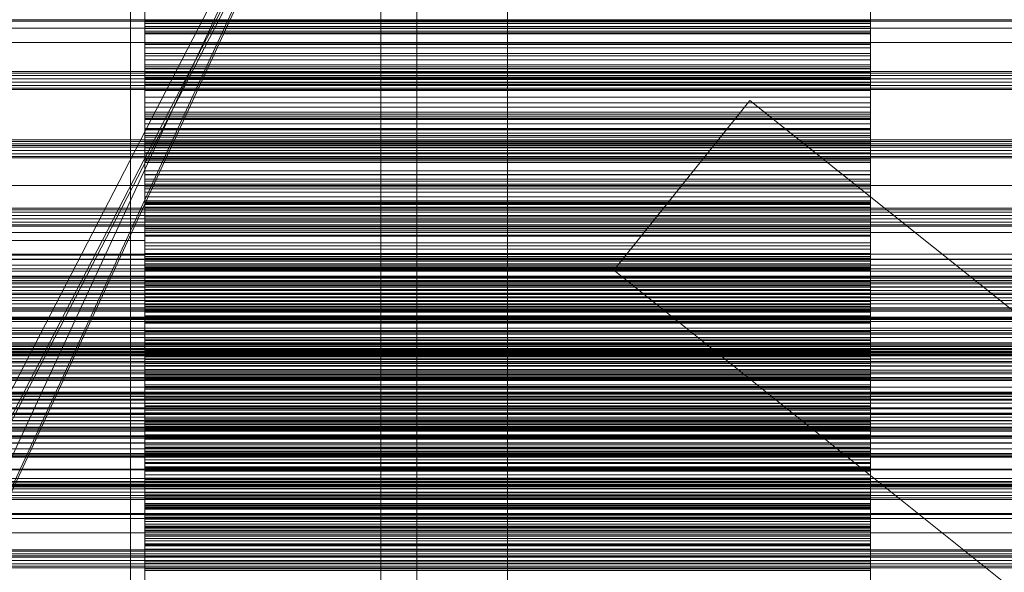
# Model space of a CAD drawing. Header units: millimetres. Extents: x -4395 to 65662, y -65530 to 6847.
# Tile 304 of 656: x 515 to 787, y -34610 to -34457. Entities that reach past the tile are written whole.
import ezdxf

# ---------------------------------------------------------------- set-up
doc = ezdxf.new("R2010")
doc.units = ezdxf.units.MM
for name, color, linetype, lineweight in [('COTAS_O', 1, 'Continuous', 0), ('COTAS_P', 1, 'Continuous', 0), ('frontal_briquetadora', 7, 'Continuous', 0), ('frontal_C01', 7, 'Continuous', 0), ('frontal_C02', 7, 'Continuous', 0), ('frontal_C03', 7, 'Continuous', 0), ('frontal_mezcladora', 7, 'Continuous', 0), ('frontal_secador', 7, 'Continuous', 0), ('frontal_tolva', 7, 'Continuous', 0), ('frontal_tolva-C01', 7, 'Continuous', 0)]:
    doc.layers.add(name, color=color, linetype=linetype, lineweight=lineweight)
doc.dimstyles.new('R19_100', dxfattribs={"dimtxt": 250, "dimasz": 150, "dimexe": 150, "dimexo": 80, "dimgap": 100, "dimtad": 1, "dimtih": 1, "dimtoh": 1, "dimdsep": 46, "dimcen": 0.09, "dimadec": 0, "dimazin": 0, "dimtfac": 1, "dimtdec": 4, "dimtofl": 0, "dimtmove": 0, "dimatfit": 3, "dimfxl": 1, "dimtolj": 1, "dimtzin": 0, "dimarcsym": 0})

# ---------------------------------------------------------------- blocks, each defined once
blk = doc.blocks.new('DIM_R33_44')
at = {"layer": 'COTAS_P'}
for p, q in [((-150, -32200), (550, -32200)), ((550, -32200), (505, -32350)), ((550, -34800), (550, -32200)), ((550, -32200), (595, -32350)), ((550, -34800), (505, -34650)), ((550, -34800), (595, -34650)), ((-150, -34800), (550, -34800))]:
    blk.add_line(p, q, dxfattribs=at)
blk.add_text('2600 P', height=250, rotation=90, dxfattribs=at).set_placement((450, -33500))
blk = doc.blocks.new('DIM_R33_47')
at = {"layer": 'COTAS_O'}
for p, q in [((-650, -34200), (-500, -34155)), ((650, -34200), (500, -34155)), ((-650, -34900), (-650, -34200)), ((-650, -34200), (650, -34200)), ((-650, -34200), (-500, -34245)), ((650, -34200), (500, -34245)), ((650, -34900), (650, -34200))]:
    blk.add_line(p, q, dxfattribs=at)
blk.add_text('1300 O', height=250, dxfattribs=at).set_placement((0, -34100))

msp = doc.modelspace()

# ---------------------------------------------------------------- linework, layer by layer
at = {"layer": 'frontal_briquetadora'}
for p, q in [((550, -34445.279), (550, -34457.423)), ((550, -34446.111), (550, -34459.207)), ((750, -34445.279), (750, -34457.423)), ((750, -34446.111), (750, -34459.207)), ((550, -34460.96), (550, -34447.196)), ((750, -34460.96), (750, -34447.196)), ((550, -34451.835), (550, -34460.521)), ((750, -34451.835), (750, -34460.521)), ((550, -34454.402), (550, -34461.227)), ((550, -34457.936), (550, -34456.46)), ((550, -34458.377), (550, -34456.926)), ((750, -34454.402), (750, -34461.227)), ((750, -34457.936), (750, -34456.46)), ((750, -34458.377), (750, -34456.926)), ((550, -34457.302), (550, -34461.12)), ((550, -34457.423), (550, -34470.774)), ((550, -34457.423), (750, -34457.423)), ((550, -34464.14), (550, -34457.936)), ((550, -34457.936), (750, -34457.936)), ((550, -34459.744), (550, -34458.377)), ((550, -34458.377), (750, -34458.377)), ((550, -34459.207), (550, -34473.128)), ((550, -34459.207), (750, -34459.207)), ((750, -34457.302), (750, -34461.12)), ((750, -34457.423), (750, -34470.774)), ((750, -34464.14), (750, -34457.936)), ((750, -34459.744), (750, -34458.377)), ((750, -34459.207), (750, -34473.128)), ((550, -34461.029), (550, -34459.744)), ((550, -34459.744), (750, -34459.744)), ((750, -34460.521), (550, -34460.521)), ((550, -34460.521), (550, -34463.78)), ((550, -34475.151), (550, -34460.96)), ((550, -34460.96), (750, -34460.96)), ((550, -34466.598), (550, -34461.029)), ((550, -34461.029), (750, -34461.029)), ((750, -34461.12), (550, -34461.12)), ((550, -34461.12), (550, -34465.089)), ((550, -34461.227), (550, -34470.352)), ((550, -34461.227), (750, -34461.227)), ((750, -34461.029), (750, -34459.744)), ((750, -34460.521), (750, -34463.78)), ((750, -34475.151), (750, -34460.96)), ((750, -34466.598), (750, -34461.029)), ((750, -34461.12), (750, -34465.089)), ((750, -34461.227), (750, -34470.352)), ((750, -34463.78), (550, -34463.78)), ((550, -34463.78), (550, -34467.249)), ((550, -34472.72), (550, -34464.14)), ((550, -34464.14), (750, -34464.14)), ((750, -34465.089), (550, -34465.089)), ((550, -34465.089), (550, -34473.786)), ((750, -34463.78), (750, -34467.249)), ((750, -34472.72), (750, -34464.14)), ((750, -34465.089), (750, -34473.786)), ((550, -34474.612), (550, -34466.598)), ((550, -34466.598), (750, -34466.598)), ((750, -34467.249), (550, -34467.249)), ((550, -34467.249), (550, -34470.903)), ((750, -34474.612), (750, -34466.598)), ((750, -34467.249), (750, -34470.903)), ((550, -34469.742), (550, -34468.368)), ((750, -34468.368), (550, -34468.368)), ((550, -34468.368), (550, -34476.816)), ((550, -34470.902), (550, -34469.742)), ((750, -34469.742), (550, -34469.742)), ((550, -34470.352), (550, -34481.428)), ((550, -34470.352), (750, -34470.352)), ((750, -34469.742), (750, -34468.368)), ((750, -34468.368), (750, -34476.816)), ((750, -34470.902), (750, -34469.742)), ((750, -34470.352), (750, -34481.428)), ((550, -34470.774), (550, -34484.819)), ((550, -34470.774), (750, -34470.774)), ((550, -34471.874), (550, -34470.902)), ((750, -34470.902), (550, -34470.902)), ((550, -34470.903), (550, -34474.725)), ((550, -34472.673), (550, -34471.874)), ((750, -34471.874), (550, -34471.874)), ((550, -34473.307), (550, -34472.673)), ((750, -34472.673), (550, -34472.673)), ((550, -34483.346), (550, -34472.72)), ((550, -34472.72), (750, -34472.72)), ((550, -34473.128), (550, -34487.34)), ((550, -34473.128), (750, -34473.128)), ((750, -34470.774), (750, -34484.819)), ((750, -34471.874), (750, -34470.902)), ((750, -34470.903), (750, -34474.725)), ((750, -34472.673), (750, -34471.874)), ((750, -34473.307), (750, -34472.673)), ((750, -34483.346), (750, -34472.72)), ((750, -34473.128), (750, -34487.34)), ((550, -34473.786), (550, -34473.307)), ((750, -34473.307), (550, -34473.307)), ((750, -34473.786), (550, -34473.786)), ((550, -34484.762), (550, -34474.612)), ((550, -34474.612), (750, -34474.612)), ((750, -34474.725), (550, -34474.725)), ((550, -34474.725), (550, -34478.701)), ((550, -34489.222), (550, -34475.151)), ((550, -34475.151), (750, -34475.151)), ((750, -34473.786), (750, -34473.307)), ((750, -34484.762), (750, -34474.612)), ((750, -34474.725), (750, -34478.701)), ((750, -34489.222), (750, -34475.151)), ((750, -34476.816), (550, -34476.816)), ((550, -34476.816), (550, -34480.245)), ((750, -34476.816), (750, -34480.245)), ((750, -34478.701), (550, -34478.701)), ((550, -34478.701), (550, -34482.823)), ((750, -34480.245), (550, -34480.245)), ((550, -34480.245), (550, -34483.879)), ((750, -34478.701), (750, -34482.823)), ((750, -34480.245), (750, -34483.879)), ((550, -34481.428), (550, -34494.029)), ((550, -34481.428), (750, -34481.428)), ((750, -34482.823), (550, -34482.823)), ((550, -34482.823), (550, -34491.281)), ((550, -34495.609), (550, -34483.346)), ((550, -34483.346), (750, -34483.346)), ((750, -34483.879), (550, -34483.879)), ((550, -34483.879), (550, -34487.691)), ((750, -34481.428), (750, -34494.029)), ((750, -34482.823), (750, -34491.281)), ((750, -34495.609), (750, -34483.346)), ((750, -34483.879), (750, -34487.691)), ((550, -34486.034), (550, -34484.435)), ((750, -34484.435), (550, -34484.435)), ((550, -34484.435), (550, -34492.624)), ((550, -34496.657), (550, -34484.762)), ((550, -34484.762), (750, -34484.762)), ((550, -34484.819), (550, -34499.018)), ((550, -34484.819), (750, -34484.819)), ((550, -34487.426), (550, -34486.034)), ((750, -34486.034), (550, -34486.034)), ((750, -34486.034), (750, -34484.435)), ((750, -34484.435), (750, -34492.624)), ((750, -34496.657), (750, -34484.762)), ((750, -34484.819), (750, -34499.018)), ((750, -34487.426), (750, -34486.034)), ((550, -34487.34), (550, -34501.297)), ((550, -34487.34), (750, -34487.34)), ((550, -34488.634), (550, -34487.426)), ((750, -34487.426), (550, -34487.426)), ((750, -34487.691), (550, -34487.691)), ((550, -34487.691), (550, -34491.666)), ((550, -34489.674), (550, -34488.634)), ((750, -34488.634), (550, -34488.634)), ((550, -34502.634), (550, -34489.222)), ((550, -34489.222), (750, -34489.222)), ((750, -34487.34), (750, -34501.297)), ((750, -34488.634), (750, -34487.426)), ((750, -34487.691), (750, -34491.666)), ((750, -34489.674), (750, -34488.634)), ((750, -34502.634), (750, -34489.222)), ((550, -34490.554), (550, -34489.674)), ((750, -34489.674), (550, -34489.674)), ((550, -34491.281), (550, -34490.554)), ((750, -34490.554), (550, -34490.554)), ((750, -34491.281), (550, -34491.281)), ((750, -34491.666), (550, -34491.666)), ((550, -34491.666), (550, -34495.791)), ((750, -34490.554), (750, -34489.674)), ((750, -34491.281), (750, -34490.554)), ((750, -34491.666), (750, -34495.791)), ((750, -34492.624), (550, -34492.624)), ((550, -34492.624), (550, -34496.216)), ((550, -34494.029), (550, -34507.67)), ((550, -34494.029), (750, -34494.029)), ((750, -34492.624), (750, -34496.216)), ((750, -34494.029), (750, -34507.67)), ((550, -34509.038), (550, -34495.609)), ((550, -34495.609), (750, -34495.609)), ((750, -34495.791), (550, -34495.791)), ((550, -34495.791), (550, -34500.057)), ((750, -34496.216), (550, -34496.216)), ((550, -34496.216), (550, -34500.005)), ((550, -34509.842), (550, -34496.657)), ((550, -34496.657), (750, -34496.657)), ((750, -34509.038), (750, -34495.609)), ((750, -34495.791), (750, -34500.057)), ((750, -34496.216), (750, -34500.005)), ((750, -34509.842), (750, -34496.657)), ((550, -34499.018), (550, -34512.827)), ((550, -34499.018), (750, -34499.018)), ((550, -34501.818), (550, -34499.998)), ((750, -34499.998), (550, -34499.998)), ((550, -34499.998), (550, -34507.909)), ((750, -34500.005), (550, -34500.005)), ((550, -34500.005), (550, -34503.967)), ((750, -34500.057), (550, -34500.057)), ((550, -34500.057), (550, -34508.256)), ((750, -34499.018), (750, -34512.827)), ((750, -34501.818), (750, -34499.998)), ((750, -34499.998), (750, -34507.909)), ((750, -34500.005), (750, -34503.967)), ((750, -34500.057), (750, -34508.256)), ((550, -34501.297), (550, -34514.462)), ((550, -34501.297), (750, -34501.297)), ((550, -34503.438), (550, -34501.818)), ((750, -34501.818), (550, -34501.818)), ((550, -34514.871), (550, -34502.634)), ((550, -34502.634), (750, -34502.634)), ((750, -34501.297), (750, -34514.462)), ((750, -34503.438), (750, -34501.818)), ((750, -34514.871), (750, -34502.634)), ((550, -34504.88), (550, -34503.438)), ((750, -34503.438), (550, -34503.438)), ((750, -34503.967), (550, -34503.967)), ((550, -34503.967), (550, -34508.086)), ((550, -34506.158), (550, -34504.88)), ((750, -34504.88), (550, -34504.88)), ((750, -34504.88), (750, -34503.438)), ((750, -34503.967), (750, -34508.086)), ((750, -34506.158), (750, -34504.88)), ((550, -34507.281), (550, -34506.158)), ((750, -34506.158), (550, -34506.158)), ((550, -34508.256), (550, -34507.281)), ((750, -34507.281), (550, -34507.281)), ((550, -34507.67), (550, -34521.827)), ((550, -34507.67), (750, -34507.67)), ((750, -34507.909), (550, -34507.909)), ((550, -34507.909), (550, -34511.654)), ((750, -34508.086), (550, -34508.086)), ((550, -34508.086), (550, -34512.349)), ((750, -34508.256), (550, -34508.256)), ((750, -34507.281), (750, -34506.158)), ((750, -34508.256), (750, -34507.281)), ((750, -34507.67), (750, -34521.827)), ((750, -34507.909), (750, -34511.654)), ((750, -34508.086), (750, -34512.349)), ((550, -34523.116), (550, -34509.038)), ((550, -34509.038), (750, -34509.038)), ((550, -34523.808), (550, -34509.842)), ((550, -34509.842), (750, -34509.842)), ((750, -34523.116), (750, -34509.038)), ((750, -34523.808), (750, -34509.842)), ((750, -34511.654), (550, -34511.654)), ((550, -34511.654), (550, -34515.589)), ((750, -34512.349), (550, -34512.349)), ((550, -34512.349), (550, -34516.748)), ((550, -34512.827), (550, -34525.713)), ((550, -34512.827), (750, -34512.827)), ((750, -34511.654), (750, -34515.589)), ((750, -34512.349), (750, -34516.748)), ((750, -34512.827), (750, -34525.713)), ((550, -34514.462), (550, -34526.329)), ((550, -34514.462), (750, -34514.462)), ((550, -34525.463), (550, -34514.871)), ((550, -34514.871), (750, -34514.871)), ((550, -34517.055), (550, -34515.018)), ((750, -34515.018), (550, -34515.018)), ((550, -34515.018), (550, -34522.632)), ((750, -34515.589), (550, -34515.589)), ((550, -34515.589), (550, -34519.691)), ((750, -34514.462), (750, -34526.329)), ((750, -34525.463), (750, -34514.871)), ((750, -34517.055), (750, -34515.018)), ((750, -34515.018), (750, -34522.632)), ((750, -34515.589), (750, -34519.691)), ((750, -34516.748), (550, -34516.748)), ((550, -34516.748), (550, -34524.669)), ((550, -34518.899), (550, -34517.055)), ((750, -34517.055), (550, -34517.055)), ((550, -34520.571), (550, -34518.899)), ((750, -34518.899), (550, -34518.899)), ((750, -34516.748), (750, -34524.669)), ((750, -34518.899), (750, -34517.055)), ((750, -34520.571), (750, -34518.899)), ((750, -34519.691), (550, -34519.691)), ((550, -34519.691), (550, -34523.944)), ((550, -34522.085), (550, -34520.571)), ((750, -34520.571), (550, -34520.571)), ((550, -34521.827), (550, -34535.957)), ((550, -34521.827), (750, -34521.827)), ((550, -34523.448), (550, -34522.085)), ((750, -34522.085), (550, -34522.085)), ((750, -34519.691), (750, -34523.944)), ((750, -34522.085), (750, -34520.571)), ((750, -34521.827), (750, -34535.957)), ((750, -34523.448), (750, -34522.085)), ((750, -34522.632), (550, -34522.632)), ((550, -34522.632), (550, -34526.521)), ((550, -34537.304), (550, -34523.116)), ((550, -34523.116), (750, -34523.116)), ((550, -34524.669), (550, -34523.448)), ((750, -34523.448), (550, -34523.448)), ((550, -34538.02), (550, -34523.808)), ((550, -34523.808), (750, -34523.808)), ((750, -34523.944), (550, -34523.944)), ((550, -34523.944), (550, -34528.335)), ((750, -34524.669), (550, -34524.669)), ((750, -34522.632), (750, -34526.521)), ((750, -34537.304), (750, -34523.116)), ((750, -34524.669), (750, -34523.448)), ((750, -34538.02), (750, -34523.808)), ((750, -34523.944), (750, -34528.335)), ((550, -34530.292), (550, -34525.463)), ((550, -34525.463), (750, -34525.463)), ((550, -34525.713), (550, -34537.182)), ((550, -34525.713), (750, -34525.713)), ((550, -34526.329), (550, -34536.443)), ((550, -34526.329), (750, -34526.329)), ((750, -34526.521), (550, -34526.521)), ((550, -34526.521), (550, -34530.594)), ((750, -34530.292), (750, -34525.463)), ((750, -34525.713), (750, -34537.182)), ((750, -34526.329), (750, -34536.443)), ((750, -34526.521), (750, -34530.594)), ((750, -34528.335), (550, -34528.335)), ((550, -34528.335), (550, -34532.857)), ((550, -34531.709), (550, -34529.46)), ((750, -34529.46), (550, -34529.46)), ((550, -34529.46), (550, -34536.758)), ((750, -34528.335), (750, -34532.857)), ((750, -34531.709), (750, -34529.46)), ((750, -34529.46), (750, -34536.758)), ((550, -34535.006), (550, -34530.292)), ((550, -34530.292), (750, -34530.292)), ((750, -34530.594), (550, -34530.594)), ((550, -34530.594), (550, -34534.826)), ((550, -34533.773), (550, -34531.709)), ((750, -34531.709), (550, -34531.709)), ((750, -34532.857), (550, -34532.857)), ((550, -34532.857), (550, -34540.48)), ((750, -34535.006), (750, -34530.292)), ((750, -34530.594), (750, -34534.826)), ((750, -34533.773), (750, -34531.709)), ((750, -34532.857), (750, -34540.48)), ((550, -34535.671), (550, -34533.773)), ((750, -34533.773), (550, -34533.773)), ((750, -34534.826), (550, -34534.826)), ((550, -34534.826), (550, -34539.202)), ((550, -34539.602), (550, -34535.006)), ((550, -34535.006), (750, -34535.006)), ((550, -34537.416), (550, -34535.671)), ((750, -34535.671), (550, -34535.671)), ((750, -34535.671), (750, -34533.773)), ((750, -34534.826), (750, -34539.202)), ((750, -34539.602), (750, -34535.006)), ((750, -34537.416), (750, -34535.671)), ((550, -34535.957), (550, -34549.515)), ((550, -34535.957), (750, -34535.957)), ((550, -34536.443), (550, -34541.003)), ((550, -34536.443), (750, -34536.443)), ((750, -34536.758), (550, -34536.758)), ((550, -34536.758), (550, -34540.783)), ((550, -34537.182), (550, -34546.794)), ((550, -34537.182), (750, -34537.182)), ((550, -34551.056), (550, -34537.304)), ((550, -34537.304), (750, -34537.304)), ((550, -34539.017), (550, -34537.416)), ((750, -34537.416), (550, -34537.416)), ((550, -34551.931), (550, -34538.02)), ((550, -34538.02), (750, -34538.02)), ((750, -34535.957), (750, -34549.515)), ((750, -34536.443), (750, -34541.003)), ((750, -34536.758), (750, -34540.783)), ((750, -34537.182), (750, -34546.794)), ((750, -34551.056), (750, -34537.304)), ((750, -34539.017), (750, -34537.416)), ((750, -34551.931), (750, -34538.02)), ((550, -34540.48), (550, -34539.017)), ((750, -34539.017), (550, -34539.017)), ((750, -34539.202), (550, -34539.202)), ((550, -34539.202), (550, -34543.711)), ((550, -34544.079), (550, -34539.602)), ((550, -34539.602), (750, -34539.602)), ((750, -34540.48), (550, -34540.48)), ((750, -34540.783), (550, -34540.783)), ((550, -34540.783), (550, -34544.982)), ((550, -34541.003), (550, -34545.442)), ((550, -34541.003), (750, -34541.003)), ((750, -34540.48), (750, -34539.017)), ((750, -34539.202), (750, -34543.711)), ((750, -34544.079), (750, -34539.602)), ((750, -34540.783), (750, -34544.982)), ((750, -34541.003), (750, -34545.442)), ((550, -34545.745), (550, -34543.29)), ((750, -34543.29), (550, -34543.29)), ((550, -34543.29), (550, -34550.254)), ((750, -34543.711), (550, -34543.711)), ((550, -34543.711), (550, -34548.345)), ((750, -34545.745), (750, -34543.29)), ((750, -34543.29), (750, -34550.254)), ((750, -34543.711), (750, -34548.345)), ((550, -34548.434), (550, -34544.079)), ((550, -34544.079), (750, -34544.079)), ((750, -34544.982), (550, -34544.982)), ((550, -34544.982), (550, -34549.334)), ((550, -34545.442), (550, -34549.76)), ((550, -34545.442), (750, -34545.442)), ((550, -34548.023), (550, -34545.745)), ((750, -34545.745), (550, -34545.745)), ((750, -34548.434), (750, -34544.079)), ((750, -34544.982), (750, -34549.334)), ((750, -34545.442), (750, -34549.76)), ((750, -34548.023), (750, -34545.745)), ((550, -34546.794), (550, -34551.073)), ((550, -34546.794), (750, -34546.794)), ((550, -34550.143), (550, -34548.023)), ((750, -34548.023), (550, -34548.023)), ((750, -34548.345), (550, -34548.345)), ((550, -34548.345), (550, -34555.652)), ((550, -34552.666), (550, -34548.434)), ((550, -34548.434), (750, -34548.434)), ((750, -34546.794), (750, -34551.073)), ((750, -34550.143), (750, -34548.023)), ((750, -34548.345), (750, -34555.652)), ((750, -34552.666), (750, -34548.434)), ((750, -34549.334), (550, -34549.334)), ((550, -34549.334), (550, -34553.824)), ((550, -34549.515), (550, -34561.982)), ((550, -34549.515), (750, -34549.515)), ((550, -34549.76), (550, -34553.953)), ((550, -34549.76), (750, -34549.76)), ((550, -34552.116), (550, -34550.143)), ((750, -34550.143), (550, -34550.143)), ((750, -34550.254), (550, -34550.254)), ((550, -34550.254), (550, -34554.404)), ((550, -34563.842), (550, -34551.056)), ((550, -34551.056), (750, -34551.056)), ((550, -34551.073), (550, -34555.227)), ((550, -34551.073), (750, -34551.073)), ((550, -34565.006), (550, -34551.931)), ((550, -34551.931), (750, -34551.931)), ((750, -34549.334), (750, -34553.824)), ((750, -34549.515), (750, -34561.982)), ((750, -34549.76), (750, -34553.953)), ((750, -34552.116), (750, -34550.143)), ((750, -34550.254), (750, -34554.404)), ((750, -34563.842), (750, -34551.056)), ((750, -34551.073), (750, -34555.227)), ((750, -34565.006), (750, -34551.931)), ((550, -34553.95), (550, -34552.116)), ((750, -34552.116), (550, -34552.116)), ((550, -34556.773), (550, -34552.666)), ((550, -34552.666), (750, -34552.666)), ((750, -34553.824), (550, -34553.824)), ((550, -34553.824), (550, -34558.44)), ((550, -34555.652), (550, -34553.95)), ((550, -34553.953), (550, -34558.02)), ((550, -34553.953), (750, -34553.953)), ((750, -34554.404), (550, -34554.404)), ((550, -34554.404), (550, -34558.721)), ((750, -34553.95), (750, -34552.116)), ((750, -34556.773), (750, -34552.666)), ((750, -34553.824), (750, -34558.44)), ((750, -34555.652), (750, -34553.95)), ((750, -34553.953), (750, -34558.02)), ((750, -34554.404), (750, -34558.721)), ((550, -34555.227), (550, -34559.255)), ((550, -34555.227), (750, -34555.227)), ((750, -34555.652), (550, -34555.652)), ((550, -34559.129), (550, -34556.473)), ((750, -34556.473), (550, -34556.473)), ((550, -34556.473), (550, -34563.087)), ((550, -34560.752), (550, -34556.773)), ((550, -34556.773), (750, -34556.773)), ((750, -34555.227), (750, -34559.255)), ((750, -34559.129), (750, -34556.473)), ((750, -34556.473), (750, -34563.087)), ((750, -34560.752), (750, -34556.773)), ((550, -34558.02), (550, -34561.96)), ((550, -34558.02), (750, -34558.02)), ((750, -34558.44), (550, -34558.44)), ((550, -34558.44), (550, -34563.174)), ((750, -34558.721), (550, -34558.721)), ((550, -34558.721), (550, -34563.182)), ((550, -34561.616), (550, -34559.129)), ((750, -34559.129), (550, -34559.129)), ((550, -34559.255), (550, -34563.155)), ((550, -34559.255), (750, -34559.255)), ((750, -34558.02), (750, -34561.96)), ((750, -34558.44), (750, -34563.174)), ((750, -34558.721), (750, -34563.182)), ((750, -34561.616), (750, -34559.129)), ((750, -34559.255), (750, -34563.155)), ((550, -34564.603), (550, -34560.752)), ((550, -34560.752), (750, -34560.752)), ((550, -34563.952), (550, -34561.616)), ((750, -34561.616), (550, -34561.616)), ((550, -34561.96), (550, -34565.77)), ((550, -34561.96), (750, -34561.96)), ((550, -34561.982), (550, -34572.878)), ((550, -34561.982), (750, -34561.982)), ((750, -34564.603), (750, -34560.752)), ((750, -34563.952), (750, -34561.616)), ((750, -34561.96), (750, -34565.77)), ((750, -34561.982), (750, -34572.878)), ((750, -34563.087), (550, -34563.087)), ((550, -34563.087), (550, -34567.352)), ((550, -34563.155), (550, -34566.924)), ((550, -34563.155), (750, -34563.155)), ((750, -34563.174), (550, -34563.174)), ((550, -34563.174), (550, -34570.147)), ((750, -34563.182), (550, -34563.182)), ((550, -34563.182), (550, -34567.774)), ((550, -34575.173), (550, -34563.842)), ((550, -34563.842), (750, -34563.842)), ((550, -34566.148), (550, -34563.952)), ((750, -34563.952), (550, -34563.952)), ((550, -34568.322), (550, -34564.603)), ((550, -34564.603), (750, -34564.603)), ((550, -34576.744), (550, -34565.006)), ((550, -34565.006), (750, -34565.006)), ((750, -34563.087), (750, -34567.352)), ((750, -34563.155), (750, -34566.924)), ((750, -34563.174), (750, -34570.147)), ((750, -34563.182), (750, -34567.774)), ((750, -34575.173), (750, -34563.842)), ((750, -34566.148), (750, -34563.952)), ((750, -34568.322), (750, -34564.603)), ((750, -34576.744), (750, -34565.006)), ((550, -34565.77), (550, -34569.449)), ((550, -34565.77), (750, -34565.77)), ((550, -34568.211), (550, -34566.148)), ((750, -34566.148), (550, -34566.148)), ((550, -34566.924), (550, -34570.562)), ((550, -34566.924), (750, -34566.924)), ((750, -34567.352), (550, -34567.352)), ((550, -34567.352), (550, -34571.776)), ((750, -34567.774), (550, -34567.774)), ((550, -34567.774), (550, -34572.486)), ((550, -34570.147), (550, -34568.211)), ((750, -34568.211), (550, -34568.211)), ((750, -34565.77), (750, -34569.449)), ((750, -34568.211), (750, -34566.148)), ((750, -34566.924), (750, -34570.562)), ((750, -34567.352), (750, -34571.776)), ((750, -34567.774), (750, -34572.486)), ((750, -34570.147), (750, -34568.211)), ((550, -34571.91), (550, -34568.322)), ((550, -34568.322), (750, -34568.322)), ((550, -34571.828), (550, -34568.977)), ((750, -34568.977), (550, -34568.977)), ((550, -34568.977), (550, -34575.226)), ((550, -34569.449), (550, -34572.994)), ((550, -34569.449), (750, -34569.449)), ((750, -34570.147), (550, -34570.147)), ((550, -34570.562), (550, -34574.066)), ((550, -34570.562), (750, -34570.562)), ((750, -34571.91), (750, -34568.322)), ((750, -34571.828), (750, -34568.977)), ((750, -34568.977), (750, -34575.226)), ((750, -34569.449), (750, -34572.994)), ((750, -34570.562), (750, -34574.066)), ((750, -34571.776), (550, -34571.776)), ((550, -34571.776), (550, -34576.336)), ((550, -34574.518), (550, -34571.828)), ((750, -34571.828), (550, -34571.828)), ((550, -34575.363), (550, -34571.91)), ((550, -34571.91), (750, -34571.91)), ((750, -34572.486), (550, -34572.486)), ((550, -34572.486), (550, -34577.309)), ((550, -34572.878), (550, -34581.784)), ((550, -34572.878), (750, -34572.878)), ((550, -34572.994), (550, -34576.406)), ((550, -34572.994), (750, -34572.994)), ((750, -34571.776), (750, -34576.336)), ((750, -34574.518), (750, -34571.828)), ((750, -34575.363), (750, -34571.91)), ((750, -34572.486), (750, -34577.309)), ((750, -34572.878), (750, -34581.784)), ((750, -34572.994), (750, -34576.406)), ((550, -34574.066), (550, -34577.435)), ((550, -34574.066), (750, -34574.066)), ((550, -34577.065), (550, -34574.518)), ((750, -34574.518), (550, -34574.518)), ((550, -34584.611), (550, -34575.173)), ((550, -34575.173), (750, -34575.173)), ((750, -34575.226), (550, -34575.226)), ((550, -34575.226), (550, -34579.596)), ((550, -34578.68), (550, -34575.363)), ((550, -34575.363), (750, -34575.363)), ((750, -34576.336), (550, -34576.336)), ((550, -34576.336), (550, -34581.019)), ((550, -34576.406), (550, -34579.681)), ((550, -34576.406), (750, -34576.406)), ((750, -34574.066), (750, -34577.435)), ((750, -34577.065), (750, -34574.518)), ((750, -34584.611), (750, -34575.173)), ((750, -34575.226), (750, -34579.596)), ((750, -34578.68), (750, -34575.363)), ((750, -34576.336), (750, -34581.019)), ((750, -34576.406), (750, -34579.681)), ((550, -34586.693), (550, -34576.744)), ((550, -34576.744), (750, -34576.744)), ((550, -34579.478), (550, -34577.065)), ((750, -34577.065), (550, -34577.065)), ((750, -34577.309), (550, -34577.309)), ((550, -34577.309), (550, -34583.932)), ((550, -34577.435), (550, -34580.668)), ((550, -34577.435), (750, -34577.435)), ((550, -34581.86), (550, -34578.68)), ((550, -34578.68), (750, -34578.68)), ((750, -34586.693), (750, -34576.744)), ((750, -34579.478), (750, -34577.065)), ((750, -34577.309), (750, -34583.932)), ((750, -34577.435), (750, -34580.668)), ((750, -34581.86), (750, -34578.68)), ((550, -34581.766), (550, -34579.478)), ((750, -34579.478), (550, -34579.478)), ((750, -34579.596), (550, -34579.596)), ((550, -34579.596), (550, -34584.116)), ((550, -34579.681), (550, -34582.818)), ((550, -34579.681), (750, -34579.681)), ((550, -34580.668), (550, -34583.763)), ((550, -34580.668), (750, -34580.668)), ((550, -34583.812), (550, -34580.774)), ((750, -34580.774), (550, -34580.774)), ((550, -34580.774), (550, -34586.641)), ((750, -34581.019), (550, -34581.019)), ((550, -34581.019), (550, -34585.815)), ((550, -34583.932), (550, -34581.766)), ((750, -34581.766), (550, -34581.766)), ((550, -34581.784), (550, -34588.358)), ((550, -34581.784), (750, -34581.784)), ((750, -34581.766), (750, -34579.478)), ((750, -34579.596), (750, -34584.116)), ((750, -34579.681), (750, -34582.818)), ((750, -34580.668), (750, -34583.763)), ((750, -34583.812), (750, -34580.774)), ((750, -34580.774), (750, -34586.641)), ((750, -34581.019), (750, -34585.815)), ((750, -34583.932), (750, -34581.766)), ((750, -34581.784), (750, -34588.358)), ((550, -34584.902), (550, -34581.86)), ((550, -34581.86), (750, -34581.86)), ((550, -34582.818), (550, -34585.817)), ((550, -34582.818), (750, -34582.818)), ((550, -34583.763), (550, -34586.718)), ((550, -34583.763), (750, -34583.763)), ((550, -34586.698), (550, -34583.812)), ((750, -34583.812), (550, -34583.812)), ((750, -34583.932), (550, -34583.932)), ((750, -34584.116), (550, -34584.116)), ((550, -34584.116), (550, -34588.763)), ((750, -34584.902), (750, -34581.86)), ((750, -34582.818), (750, -34585.817)), ((750, -34583.763), (750, -34586.718)), ((750, -34586.698), (750, -34583.812)), ((750, -34584.116), (750, -34588.763)), ((550, -34591.796), (550, -34584.611)), ((550, -34584.611), (750, -34584.611)), ((550, -34587.804), (550, -34584.902)), ((550, -34584.902), (750, -34584.902)), ((750, -34585.815), (550, -34585.815)), ((550, -34585.815), (550, -34590.716)), ((550, -34585.817), (550, -34588.675)), ((550, -34585.817), (750, -34585.817)), ((750, -34586.641), (550, -34586.641)), ((550, -34586.641), (550, -34591.107)), ((550, -34594.471), (550, -34586.693)), ((550, -34586.693), (750, -34586.693)), ((550, -34589.45), (550, -34586.698)), ((750, -34586.698), (550, -34586.698)), ((550, -34586.718), (550, -34589.532)), ((550, -34586.718), (750, -34586.718)), ((750, -34591.796), (750, -34584.611)), ((750, -34587.804), (750, -34584.902)), ((750, -34585.815), (750, -34590.716)), ((750, -34585.817), (750, -34588.675)), ((750, -34586.641), (750, -34591.107)), ((750, -34594.471), (750, -34586.693)), ((750, -34589.45), (750, -34586.698)), ((750, -34586.718), (750, -34589.532)), ((550, -34592.065), (550, -34587.804)), ((550, -34587.804), (750, -34587.804)), ((550, -34588.358), (550, -34592.348)), ((550, -34588.358), (750, -34588.358)), ((550, -34588.675), (550, -34591.391)), ((550, -34588.675), (750, -34588.675)), ((750, -34588.763), (550, -34588.763)), ((550, -34588.763), (550, -34593.526)), ((550, -34592.075), (550, -34589.45)), ((750, -34589.45), (550, -34589.45)), ((550, -34589.532), (550, -34592.205)), ((550, -34589.532), (750, -34589.532)), ((750, -34592.065), (750, -34587.804)), ((750, -34588.358), (750, -34592.348)), ((750, -34588.675), (750, -34591.391)), ((750, -34588.763), (750, -34593.526)), ((750, -34592.075), (750, -34589.45)), ((750, -34589.532), (750, -34592.205)), ((750, -34590.716), (550, -34590.716)), ((550, -34590.716), (550, -34596.972)), ((750, -34591.107), (550, -34591.107)), ((550, -34591.107), (550, -34595.711)), ((550, -34591.391), (550, -34593.965)), ((550, -34591.391), (750, -34591.391)), ((550, -34596.45), (550, -34591.796)), ((550, -34591.796), (750, -34591.796)), ((550, -34595.052), (550, -34591.834)), ((750, -34591.834), (550, -34591.834)), ((550, -34591.834), (550, -34597.306)), ((550, -34593.599), (550, -34592.065)), ((550, -34592.065), (750, -34592.065)), ((550, -34594.581), (550, -34592.075)), ((750, -34592.075), (550, -34592.075)), ((550, -34592.205), (550, -34594.734)), ((550, -34592.205), (750, -34592.205)), ((550, -34592.348), (550, -34593.599)), ((550, -34592.348), (750, -34592.348)), ((750, -34590.716), (750, -34596.972)), ((750, -34591.107), (750, -34595.711)), ((750, -34591.391), (750, -34593.965)), ((750, -34596.45), (750, -34591.796)), ((750, -34595.052), (750, -34591.834)), ((750, -34591.834), (750, -34597.306)), ((750, -34593.599), (750, -34592.065)), ((750, -34594.581), (750, -34592.075)), ((750, -34592.205), (750, -34594.734)), ((750, -34592.348), (750, -34593.599)), ((750, -34593.526), (550, -34593.526)), ((550, -34593.526), (550, -34598.395)), ((550, -34593.599), (750, -34593.599)), ((550, -34593.965), (550, -34597.556)), ((550, -34593.965), (750, -34593.965)), ((550, -34599.778), (550, -34594.471)), ((550, -34594.471), (750, -34594.471)), ((550, -34596.972), (550, -34594.581)), ((750, -34594.581), (550, -34594.581)), ((550, -34594.734), (550, -34597.118)), ((550, -34594.734), (750, -34594.734)), ((550, -34598.128), (550, -34595.052)), ((750, -34595.052), (550, -34595.052)), ((750, -34593.526), (750, -34598.395)), ((750, -34593.965), (750, -34597.556)), ((750, -34599.778), (750, -34594.471)), ((750, -34596.972), (750, -34594.581)), ((750, -34594.734), (750, -34597.118)), ((750, -34598.128), (750, -34595.052)), ((750, -34595.711), (550, -34595.711)), ((550, -34595.711), (550, -34600.435)), ((550, -34598.395), (550, -34596.45)), ((550, -34596.45), (750, -34596.45)), ((750, -34596.972), (550, -34596.972)), ((550, -34597.118), (550, -34599.358)), ((550, -34597.118), (750, -34597.118)), ((750, -34597.306), (550, -34597.306)), ((550, -34597.306), (550, -34601.855)), ((550, -34597.556), (550, -34598.395)), ((550, -34597.556), (750, -34597.556)), ((550, -34601.077), (550, -34598.128)), ((750, -34598.128), (550, -34598.128)), ((750, -34595.711), (750, -34600.435)), ((750, -34598.395), (750, -34596.45)), ((750, -34597.118), (750, -34599.358)), ((750, -34597.306), (750, -34601.855)), ((750, -34597.556), (750, -34598.395)), ((750, -34601.077), (750, -34598.128)), ((550, -34598.395), (750, -34598.395)), ((550, -34598.395), (550, -34603.362)), ((550, -34599.358), (550, -34602.27)), ((550, -34599.358), (750, -34599.358)), ((550, -34602.412), (550, -34599.778)), ((550, -34599.778), (750, -34599.778)), ((750, -34600.435), (550, -34600.435)), ((550, -34600.435), (550, -34605.266)), ((750, -34598.395), (750, -34603.362)), ((750, -34599.358), (750, -34602.27)), ((750, -34602.412), (750, -34599.778)), ((750, -34600.435), (750, -34605.266)), ((550, -34603.908), (550, -34601.077)), ((750, -34601.077), (550, -34601.077)), ((750, -34601.855), (550, -34601.855)), ((550, -34601.855), (550, -34606.533)), ((550, -34605.521), (550, -34602.131)), ((750, -34602.131), (550, -34602.131)), ((550, -34602.131), (550, -34607.194)), ((550, -34602.27), (550, -34602.412)), ((550, -34602.27), (750, -34602.27)), ((550, -34602.412), (750, -34602.412)), ((750, -34603.362), (550, -34603.362)), ((550, -34603.362), (550, -34609.237)), ((750, -34603.908), (750, -34601.077)), ((750, -34601.855), (750, -34606.533)), ((750, -34605.521), (750, -34602.131)), ((750, -34602.131), (750, -34607.194)), ((750, -34602.27), (750, -34602.412)), ((750, -34603.362), (750, -34609.237)), ((550, -34606.627), (550, -34603.908)), ((750, -34603.908), (550, -34603.908)), ((750, -34605.266), (550, -34605.266)), ((550, -34605.266), (550, -34610.196)), ((550, -34608.779), (550, -34605.521)), ((750, -34605.521), (550, -34605.521)), ((750, -34606.627), (750, -34603.908)), ((750, -34605.266), (750, -34610.196)), ((750, -34608.779), (750, -34605.521)), ((750, -34606.533), (550, -34606.533)), ((550, -34606.533), (550, -34611.322)), ((550, -34609.237), (550, -34606.627)), ((750, -34606.627), (550, -34606.627)), ((750, -34607.194), (550, -34607.194)), ((550, -34607.194), (550, -34611.817)), ((550, -34611.92), (550, -34608.779)), ((750, -34608.779), (550, -34608.779)), ((750, -34606.533), (750, -34611.322)), ((750, -34609.237), (750, -34606.627)), ((750, -34607.194), (750, -34611.817)), ((750, -34611.92), (750, -34608.779)), ((750, -34609.237), (550, -34609.237))]:
    msp.add_line(p, q, dxfattribs=at)
at = {"layer": 'frontal_C01'}
for p, q in [((550, -34442.24), (550, -34522.24)), ((550, -34518.24), (550, -34446.24)), ((-550, -34518.24), (550, -34518.24)), ((550, -34522.24), (550, -34518.24)), ((-550, -34522.24), (550, -34522.24)), ((550, -34522.24), (470, -34522.24)), ((474, -34522.24), (546, -34522.24)), ((546, -34522.24), (546, -35988)), ((550, -34522.24), (546, -34522.24)), ((550, -35988), (550, -34522.24))]:
    msp.add_line(p, q, dxfattribs=at)
at = {"layer": 'frontal_C02'}
for p, q in [((546, -34033.402), (546, -35988)), ((550, -35988), (550, -34033.402))]:
    msp.add_line(p, q, dxfattribs=at)
at = {"layer": 'frontal_C03'}
for p, q in [((-1500, -34459.645), (1540, -34459.645)), ((1270, -34457.334), (-1230, -34457.334)), ((1270, -34457.72), (-1230, -34457.72)), ((1540, -34463.645), (-1500, -34463.645)), ((1270, -34471.65), (-1230, -34471.65)), ((1270, -34472.036), (-1230, -34472.036)), ((1270, -34472.703), (-1230, -34472.703)), ((-1230, -34473.635), (1270, -34473.635)), ((1270, -34474.577), (-1230, -34474.577)), ((1270, -34475.509), (-1230, -34475.509)), ((1270, -34476.175), (-1230, -34476.175)), ((1270, -34476.561), (-1230, -34476.561)), ((1270, -34490.491), (-1230, -34490.491)), ((1270, -34490.877), (-1230, -34490.877)), ((1270, -34491.544), (-1230, -34491.544)), ((-1230, -34492.476), (1270, -34492.476)), ((1270, -34493.418), (-1230, -34493.418)), ((1270, -34494.35), (-1230, -34494.35)), ((1270, -34495.016), (-1230, -34495.016)), ((1270, -34495.402), (-1230, -34495.402)), ((1270, -34509.332), (-1230, -34509.332)), ((1270, -34509.718), (-1230, -34509.718)), ((1270, -34510.385), (-1230, -34510.385)), ((-1230, -34511.317), (1270, -34511.317)), ((1270, -34512.259), (-1230, -34512.259)), ((1270, -34513.191), (-1230, -34513.191)), ((1270, -34513.857), (-1230, -34513.857)), ((1270, -34514.243), (-1230, -34514.243)), ((1270, -34523.332), (-1230, -34523.332)), ((1270, -34523.417), (-1230, -34523.417)), ((1270, -34528.032), (-1230, -34528.032)), ((1270, -34528.173), (-1230, -34528.173)), ((1270, -34528.274), (-1230, -34528.274)), ((1270, -34528.559), (-1230, -34528.559)), ((1270, -34529.226), (-1230, -34529.226)), ((-1230, -34530.158), (1270, -34530.158)), ((1270, -34531.1), (-1230, -34531.1)), ((1270, -34532.032), (-1230, -34532.032)), ((1270, -34532.698), (-1230, -34532.698)), ((-1500, -34535.645), (1540, -34535.645)), ((1270, -34533.084), (-1230, -34533.084)), ((1270, -34536.8), (-1230, -34536.8)), ((1270, -34537.163), (-1230, -34537.163)), ((-1500, -34539.645), (1540, -34539.645)), ((1516, -34544.938), (-1476, -34544.938)), ((1516, -34544.965), (-1476, -34544.965)), ((1516, -34546.407), (-1476, -34546.407)), ((1516, -34546.483), (-1476, -34546.483)), ((1516, -34549.147), (-1476, -34549.147)), ((1516, -34549.26), (-1476, -34549.26)), ((1270, -34547.014), (-1230, -34547.014)), ((1270, -34547.4), (-1230, -34547.4)), ((1270, -34548.066), (-1230, -34548.066)), ((1270, -34548.303), (-1230, -34548.303)), ((-1230, -34548.73), (1270, -34548.73)), ((-1230, -34548.999), (1270, -34548.999)), ((1270, -34549.941), (-1230, -34549.941)), ((1270, -34550.873), (-1230, -34550.873)), ((1270, -34551.539), (-1230, -34551.539)), ((1270, -34551.925), (-1230, -34551.925)), ((1516, -34552.742), (-1476, -34552.742)), ((-1476, -34552.875), (1516, -34552.875)), ((1516, -34556.643), (-1476, -34556.643)), ((1516, -34556.777), (-1476, -34556.777)), ((1516, -34560.258), (-1476, -34560.258)), ((1516, -34560.371), (-1476, -34560.371)), ((1270, -34560.788), (-1230, -34560.788)), ((1270, -34561.216), (-1230, -34561.216)), ((1516, -34563.036), (-1476, -34563.036)), ((1516, -34563.112), (-1476, -34563.112)), ((1516, -34564.554), (-1476, -34564.554)), ((1516, -34564.58), (-1476, -34564.58)), ((1270, -34565.855), (-1230, -34565.855)), ((1270, -34566.241), (-1230, -34566.241)), ((1270, -34566.907), (-1230, -34566.907)), ((-1230, -34567.839), (1270, -34567.839)), ((1270, -34568.782), (-1230, -34568.782)), ((1270, -34569.714), (-1230, -34569.714)), ((1270, -34570.38), (-1230, -34570.38)), ((1270, -34570.766), (-1230, -34570.766)), ((1270, -34572.356), (-1230, -34572.356)), ((1270, -34572.718), (-1230, -34572.718)), ((1270, -34581.245), (-1230, -34581.245)), ((1270, -34581.487), (-1230, -34581.487)), ((1270, -34584.696), (-1230, -34584.696)), ((1270, -34585.082), (-1230, -34585.082)), ((1270, -34585.748), (-1230, -34585.748)), ((1270, -34586.101), (-1230, -34586.101)), ((1270, -34586.186), (-1230, -34586.186)), ((-1230, -34586.68), (1270, -34586.68)), ((1270, -34587.623), (-1230, -34587.623)), ((1270, -34588.555), (-1230, -34588.555)), ((1270, -34589.221), (-1230, -34589.221)), ((1270, -34589.607), (-1230, -34589.607)), ((1270, -34603.537), (-1230, -34603.537)), ((1270, -34603.923), (-1230, -34603.923)), ((1270, -34604.589), (-1230, -34604.589)), ((-1230, -34605.521), (1270, -34605.521)), ((1270, -34606.464), (-1230, -34606.464)), ((1270, -34607.396), (-1230, -34607.396)), ((1270, -34608.062), (-1230, -34608.062)), ((1270, -34608.448), (-1230, -34608.448))]:
    msp.add_line(p, q, dxfattribs=at)
at = {"layer": 'frontal_mezcladora'}
for p, q in [((625, -34725), (625, -33700)), ((650, -34725), (650, -33700)), ((615, -34760), (615, -33730)), ((625, -34725), (625, -33730)), ((650, -34760), (650, -33730))]:
    msp.add_line(p, q, dxfattribs=at)
at = {"layer": 'frontal_secador'}
for p, q in [((-1250, -34516), (1250, -34516)), ((-1250, -34522), (1250, -34522)), ((-1250, -34525), (1250, -34525)), ((1250, -34526), (-1250, -34526)), ((-1250, -34526.659), (1250, -34526.659)), ((1250, -34529.659), (-1250, -34529.659)), ((-1250, -34531), (1250, -34531)), ((1250, -34534), (-1250, -34534)), ((-1250, -34534.728), (1250, -34534.728)), ((-1250, -34537.588), (1250, -34537.588)), ((1250, -34537.611), (-1250, -34537.611)), ((1250, -34537.728), (-1250, -34537.728)), ((-1250, -34539.387), (1250, -34539.387)), ((1250, -34539.918), (-1250, -34539.918)), ((-1250, -34540), (1250, -34540)), ((1250, -34540.588), (-1250, -34540.588)), ((1250, -34542.387), (-1250, -34542.387)), ((1250, -34543), (-1250, -34543)), ((-1250, -34543.65), (1250, -34543.65)), ((1250, -34544), (-1250, -34544)), ((1250, -34547.382), (-1250, -34547.382)), ((-1250, -34548), (1250, -34548)), ((1250, -34549.689), (-1250, -34549.689)), ((-1250, -34550), (1250, -34550)), ((1250, -34554), (-1250, -34554)), ((1250, -34554.545), (-1250, -34554.545)), ((-1250, -34555), (1250, -34555)), ((1250, -34556), (-1250, -34556)), ((1250, -34556.144), (-1250, -34556.144)), ((1250, -34556.709), (-1250, -34556.709)), ((1250, -34558.686), (-1250, -34558.686)), ((1250, -34560), (-1250, -34560)), ((1320, -34562), (-1320, -34562)), ((1320, -34562.273), (-1320, -34562.273)), ((1250, -34562), (-1250, -34562)), ((1320, -34563.072), (-1320, -34563.072)), ((1320, -34564.343), (-1320, -34564.343)), ((1250, -34564.651), (-1250, -34564.651)), ((1320, -34566), (-1320, -34566)), ((1320, -34567.929), (-1320, -34567.929)), ((1250, -34565.859), (-1250, -34565.859)), ((-1250, -34566), (1250, -34566)), ((-1320, -34570), (1320, -34570)), ((-1250, -34570), (1250, -34570)), ((1320, -34572.071), (-1320, -34572.071)), ((1320, -34574), (-1320, -34574)), ((1320, -34575.657), (-1320, -34575.657)), ((1250, -34574.141), (-1250, -34574.141)), ((1320, -34576.928), (-1320, -34576.928)), ((1320, -34577.727), (-1320, -34577.727)), ((1320, -34578), (-1320, -34578)), ((1250, -34577.285), (-1250, -34577.285)), ((1250, -34578), (-1250, -34578)), ((1250, -34581.314), (-1250, -34581.314)), ((1250, -34583.856), (-1250, -34583.856)), ((1250, -34585.455), (-1250, -34585.455)), ((1250, -34586), (-1250, -34586)), ((1360, -34593.5), (-1360, -34593.5)), ((1360, -34594.863), (-1360, -34594.863)), ((1250, -34593.75), (-1250, -34593.75)), ((1360, -34598.859), (-1360, -34598.859)), ((1360, -34605.216), (-1360, -34605.216))]:
    msp.add_line(p, q, dxfattribs=at)
at = {"layer": 'frontal_tolva'}
for p, q in [((679.267, -34526.433), (716.733, -34479.567)), ((1763.733, -35316.567), (716.733, -34479.567)), ((-1821.5, -34492), (1821.5, -34492)), ((-1821.5, -34503), (1821.5, -34503)), ((1726.267, -35363.433), (679.267, -34526.433))]:
    msp.add_line(p, q, dxfattribs=at)
at = {"layer": 'frontal_tolva-C01'}
for p, q in [((596.446, -34398.164), (221.446, -35208.338)), ((221.446, -35124.153), (596.446, -34398.164)), ((600, -34398.584), (225, -35124.573)), ((225, -35209.05), (600, -34398.876)), ((225, -35125.989), (600, -34400)), ((225, -35210.174), (600, -34400))]:
    msp.add_line(p, q, dxfattribs=at)

# ---------------------------------------------------------------- dimensions: what is measured, and where the dimension line sits
at = {"layer": 'COTAS_O'}
dim = msp.add_aligned_dim(p1=(-650, -34900), p2=(650, -34900), distance=700, text='<> O', dimstyle='R19_100', dxfattribs=at)
dim.commit()
dim.dimension.update_dxf_attribs({"geometry": 'DIM_R33_47', "text_midpoint": (0, -34200)})
at = {"layer": 'COTAS_P'}
dim = msp.add_aligned_dim(p1=(-150, -34800), p2=(-150, -32200), distance=-700, text='<> P', dimstyle='R19_100', dxfattribs=at)
dim.commit()
dim.dimension.update_dxf_attribs({"geometry": 'DIM_R33_44', "text_midpoint": (550, -33500)})

doc.saveas('drawing.dxf')
